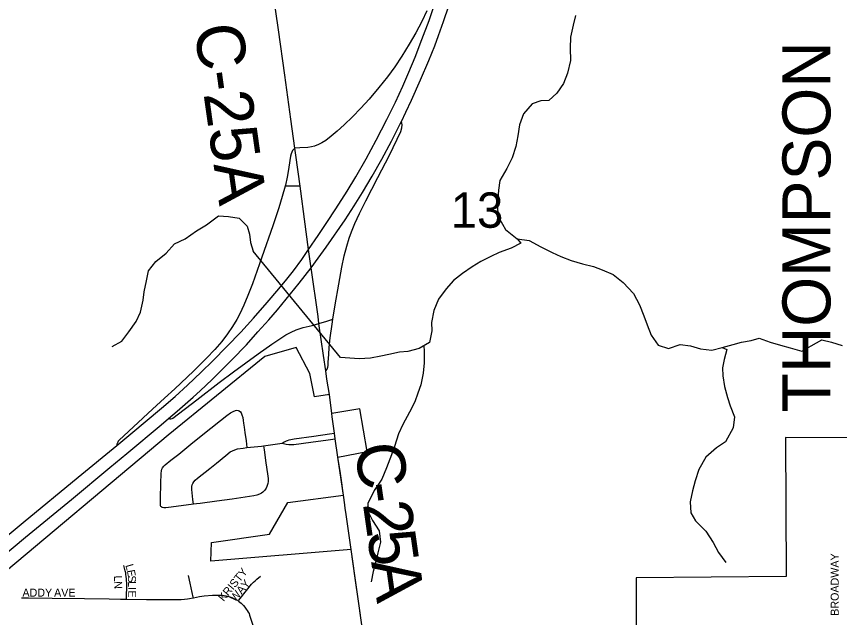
# Model space of a CAD drawing. Extents: x 0 to 1391, y -24 to 440.
# Drawn here: x 523.79 to 543.27, y 315.22 to 329.45 of the extents above; entities that cross this region are included whole.
import ezdxf

# ---------------------------------------------------------------- set-up
doc = ezdxf.new("R2010")
doc.units = 0
for name, color, linetype in [('GM_X_City_Street', 7, 'Continuous'), ('GM_X_City_Street_Text', 7, 'Continuous'), ('GM_X_Corporation', 7, 'Continuous'), ('GM_X_County_Road', 7, 'Continuous'), ('GM_X_County_Road_Text', 7, 'Continuous'), ('GM_X_Interchange_Ramps', 7, 'Continuous'), ('GM_X_Interstate_Route', 7, 'Continuous'), ('GM_X_Minor_River', 7, 'Continuous'), ('GM_X_Section_Text', 7, 'Continuous'), ('GM_X_Township_Road_Text', 7, 'Continuous')]:
    doc.layers.add(name, color=color, linetype=linetype)

msp = doc.modelspace()

# ---------------------------------------------------------------- linework, layer by layer
at = {"layer": 'GM_X_City_Street'}
for points in [[(527.982, 317.902), (527.453, 317.831), (527.331, 317.817), (527.284, 317.818), (527.251, 317.824), (527.239, 317.83), (527.223, 317.838), (527.209, 317.851), (527.206, 317.866), (527.205, 317.887), (527.203, 318.049), (527.211, 318.396), (527.216, 318.632), (527.223, 318.691), (527.236, 318.735), (527.252, 318.765), (527.28, 318.802), (527.315, 318.834), (527.45, 318.943), (527.633, 319.092), (527.923, 319.326), (528.166, 319.52), (528.621, 319.887), (528.769, 320), (528.858, 320.065), (528.921, 320.1), (528.976, 320.122), (529.009, 320.128), (529.039, 320.126), (529.068, 320.114), (529.092, 320.093), (529.11, 320.066), (529.129, 320.023), (529.149, 319.953), (529.161, 319.888), (529.17, 319.82), (529.182, 319.731), (529.198, 319.598), (529.226, 319.401), (529.249, 319.243)], [(531.319, 319.582), (531.294, 319.751), (531.265, 319.972), (531.256, 320.053)], [(530.084, 319.348), (530.128, 319.377), (530.152, 319.391), (530.183, 319.407), (530.207, 319.416), (530.246, 319.425), (530.367, 319.45), (530.833, 319.517), (531.204, 319.567), (531.319, 319.582)], [(531.337, 319.455), (531.319, 319.582)], [(530.084, 319.348), (530.141, 319.334), (530.178, 319.324), (530.243, 319.317), (530.298, 319.317), (530.357, 319.319), (530.76, 319.372), (531.169, 319.43), (531.337, 319.455)], [(531.399, 319.019), (531.337, 319.455)], [(527.982, 317.902), (527.971, 318.015), (527.947, 318.249), (527.945, 318.322), (527.952, 318.366), (527.965, 318.398), (527.989, 318.437), (528.021, 318.472), (528.076, 318.519), (528.367, 318.752), (528.526, 318.873), (528.747, 319.055), (528.853, 319.14), (528.904, 319.171), (528.958, 319.194), (529.028, 319.212), (529.162, 319.233), (529.249, 319.243)], [(529.643, 319.287), (529.657, 319.189), (529.699, 318.881), (529.736, 318.622), (529.748, 318.512), (529.749, 318.44), (529.742, 318.394), (529.722, 318.325), (529.702, 318.283), (529.668, 318.234), (529.628, 318.192), (529.59, 318.163), (529.549, 318.141), (529.482, 318.116), (529.411, 318.1), (529.203, 318.07), (528.895, 318.025), (528.538, 317.975), (528.143, 317.922), (528.057, 317.912), (527.982, 317.902)], [(529.249, 319.243), (529.595, 319.28), (529.643, 319.287)], [(529.643, 319.287), (530.084, 319.348)], [(526.397, 315.658), (526.398, 315.689), (526.403, 315.994), (526.398, 316.141), (526.392, 316.193), (526.386, 316.242), (526.38, 316.277), (526.369, 316.327), (526.352, 316.387), (526.332, 316.454)], [(527.982, 315.689), (527.979, 315.704), (527.902, 316.032), (527.865, 316.219)], [(529.045, 315.613), (529.06, 315.631), (529.272, 315.9), (529.355, 316.008), (529.402, 316.06), (529.441, 316.094), (529.48, 316.127), (529.57, 316.197)], [(523.917, 315.687), (524.078, 315.689), (524.637, 315.679), (525.408, 315.672), (525.992, 315.662), (526.259, 315.659), (526.397, 315.658)], [(526.397, 315.658), (526.875, 315.651), (527.21, 315.647), (527.695, 315.648), (527.769, 315.653), (527.843, 315.662), (527.892, 315.67), (527.977, 315.687), (527.982, 315.689)], [(527.982, 315.689), (528.123, 315.716), (528.234, 315.734), (528.432, 315.749), (528.569, 315.753), (528.669, 315.747), (528.756, 315.734), (528.795, 315.724), (528.841, 315.713), (528.888, 315.697), (528.923, 315.682), (528.99, 315.649), (529.045, 315.613)], [(529.045, 315.613), (529.052, 315.609), (529.108, 315.56), (529.165, 315.505), (529.199, 315.464), (529.232, 315.42), (529.255, 315.388), (529.279, 315.35), (529.299, 315.313), (529.312, 315.277), (529.327, 315.232), (529.362, 315.114), (529.38, 315.062), (529.398, 315.022), (529.424, 314.959), (529.448, 314.908), (529.596, 314.613), (529.611, 314.582)]]:
    msp.add_lwpolyline(points, dxfattribs=at)
at = {"layer": 'GM_X_Corporation'}
msp.add_lwpolyline([(543.512, 319.472), (541.992, 319.486), (542.007, 316.193), (538.456, 316.162), (538.458, 314.922), (535.727, 314.933), (531.986, 314.935), (531.717, 316.828), (528.397, 316.553), (528.413, 317.001), (529.778, 317.193), (530.212, 317.944), (531.533, 318.118), (531.399, 319.019), (532.093, 319.148), (531.917, 320.165), (531.256, 320.053), (531.2, 320.498), (530.847, 320.443), (530.739, 321.001), (530.415, 321.61), (529.673, 321.397), (527.382, 319.542), (523.111, 315.958)], dxfattribs=at)
at = {"layer": 'GM_X_County_Road'}
for points in [[(530.379, 326.332), (530.284, 327.016), (530.143, 328.063), (529.993, 329.134), (529.868, 330.007), (529.731, 330.967), (529.677, 331.36), (529.406, 333.242), (529.298, 333.98), (529.183, 334.767), (529.1, 335.347)], [(530.505, 325.429), (530.402, 326.167), (530.379, 326.332)], [(530.753, 323.606), (530.708, 323.933), (530.61, 324.653), (530.521, 325.318), (530.505, 325.429)], [(530.952, 322.181), (530.931, 322.351), (530.768, 323.497), (530.753, 323.606)], [(531.113, 321.063), (531.061, 321.428), (530.952, 322.181)], [(531.2, 320.498), (531.142, 320.862), (531.113, 321.063)], [(531.256, 320.053), (531.215, 320.37), (531.2, 320.498)], [(531.533, 318.118), (531.52, 318.222), (531.5, 318.358), (531.46, 318.629), (531.399, 319.019)], [(531.717, 316.828), (531.686, 317.054), (531.591, 317.718), (531.576, 317.803), (531.565, 317.889), (531.533, 318.118)], [(531.986, 314.935), (531.89, 315.606), (531.819, 316.096), (531.756, 316.551), (531.717, 316.828)]]:
    msp.add_lwpolyline(points, dxfattribs=at)
at = {"layer": 'GM_X_Interchange_Ramps'}
for points in [[(533.508, 329.584), (533.383, 329.327), (533.242, 329.064), (533.087, 328.795), (532.911, 328.509), (532.745, 328.261), (532.571, 328.018), (532.371, 327.765), (532.138, 327.49), (531.946, 327.278), (531.747, 327.073), (531.551, 326.883), (531.385, 326.733), (531.242, 326.613), (531.112, 326.516), (531.017, 326.458), (530.939, 326.418), (530.846, 326.383), (530.774, 326.365), (530.688, 326.351), (530.502, 326.34), (530.379, 326.332)], [(531.113, 321.063), (531.144, 321.101), (531.154, 321.122), (531.16, 321.145), (531.168, 321.191), (531.173, 321.264), (531.187, 321.45), (531.196, 321.611), (531.22, 321.846), (531.265, 322.166), (531.284, 322.281), (531.338, 322.62), (531.423, 323.11), (531.495, 323.514), (531.552, 323.781), (531.612, 324.009), (531.67, 324.199), (531.723, 324.352), (531.802, 324.548), (531.911, 324.785), (532.062, 325.085), (532.349, 325.636), (532.621, 326.168), (532.892, 326.73), (532.915, 326.811), (532.919, 326.887), (532.903, 326.962)], [(530.379, 326.332), (530.329, 326.276), (530.307, 326.239), (530.291, 326.201), (530.279, 326.143), (530.26, 326.04), (530.231, 325.831), (530.2, 325.647), (530.157, 325.453), (530.151, 325.432), (530.084, 325.19), (530, 324.917), (529.858, 324.493), (529.603, 323.753), (529.379, 323.121), (529.273, 322.842), (529.176, 322.614), (529.08, 322.412), (529.011, 322.28), (528.91, 322.109), (528.791, 321.934), (528.654, 321.757), (528.492, 321.57), (528.294, 321.363), (527.986, 321.057), (527.545, 320.638), (527.298, 320.411), (527.011, 320.155), (526.228, 319.422), (526.203, 319.394), (526.19, 319.372), (526.179, 319.344), (526.171, 319.323), (526.168, 319.297)], [(530.505, 325.429), (530.437, 325.43), (530.29, 325.432), (530.175, 325.432), (530.151, 325.432)], [(527.393, 319.932), (527.393, 319.932), (527.423, 319.925), (527.451, 319.926), (527.475, 319.931), (527.496, 319.943), (528.061, 320.376), (528.591, 320.787), (528.93, 321.039), (529.514, 321.462), (529.838, 321.694), (530.023, 321.82), (530.17, 321.912), (530.291, 321.977), (530.416, 322.032), (530.486, 322.057), (530.582, 322.084), (530.789, 322.138), (530.952, 322.181)], [(530.952, 322.181), (531.137, 322.239), (531.284, 322.281)]]:
    msp.add_lwpolyline(points, dxfattribs=at)
at = {"layer": 'GM_X_Interstate_Route'}
for points in [[(523.289, 316.926), (523.951, 317.471), (525.255, 318.546), (526.168, 319.297), (526.503, 319.572), (527.226, 320.179), (527.546, 320.456), (527.841, 320.723), (528.168, 321.029), (528.443, 321.298), (528.775, 321.634), (529.1, 321.977), (529.402, 322.307), (529.73, 322.681), (530.003, 323.004), (530.192, 323.235), (530.348, 323.429), (530.548, 323.699), (530.708, 323.933), (530.931, 324.264), (531.141, 324.572), (531.353, 324.894), (531.619, 325.315), (531.824, 325.656), (532.066, 326.076), (532.307, 326.525), (532.557, 327.012), (532.76, 327.425), (532.934, 327.797), (533.079, 328.128), (533.227, 328.484), (533.389, 328.901), (533.558, 329.356), (533.696, 329.755)], [(523.368, 316.595), (524.009, 317.127), (525.095, 318.018), (526.004, 318.771), (526.405, 319.105), (527.216, 319.782), (527.393, 319.932), (527.594, 320.104), (527.977, 320.44), (528.143, 320.59), (528.422, 320.855), (528.662, 321.089), (528.89, 321.318), (529.235, 321.675), (529.507, 321.981), (529.764, 322.269), (529.968, 322.502), (530.18, 322.757), (530.487, 323.135), (530.768, 323.497), (530.936, 323.725), (531.121, 323.99), (531.569, 324.636), (531.786, 324.968), (531.984, 325.284), (532.212, 325.668), (532.437, 326.068), (532.665, 326.496), (532.875, 326.905), (532.903, 326.962), (533.011, 327.183), (533.142, 327.465), (533.358, 327.953), (533.552, 328.411), (533.69, 328.756), (533.783, 329), (533.899, 329.327), (534.026, 329.704)]]:
    msp.add_lwpolyline(points, dxfattribs=at)
at = {"layer": 'GM_X_Minor_River'}
msp.add_line((531.464, 321.38), (529.394, 323.897), dxfattribs=at)
for points in [[(537.023, 329.469), (536.966, 329.243), (536.902, 328.963), (536.899, 328.698), (536.903, 328.41), (536.831, 328.108), (536.736, 327.866), (536.581, 327.634), (536.389, 327.463), (536.199, 327.451), (536, 327.378), (535.792, 327.146), (535.698, 326.882), (535.656, 326.625), (535.607, 326.368), (535.521, 326.104), (535.396, 325.848), (535.233, 325.57), (535.199, 325.336), (535.182, 325.139), (535.178, 324.873), (535.221, 324.66), (535.363, 324.408), (535.641, 324.183)], [(526.058, 321.637), (526.287, 321.762), (526.457, 321.987), (526.628, 322.227), (526.729, 322.453), (526.794, 322.733), (526.819, 322.929), (526.868, 323.194), (526.916, 323.428), (527.094, 323.653), (527.34, 323.846), (527.532, 324.071), (527.785, 324.188), (528.053, 324.373), (528.291, 324.521), (528.575, 324.729), (528.811, 324.718), (529.061, 324.676), (529.256, 324.483), (529.307, 324.293), (529.335, 324.103), (529.394, 323.897)], [(535.641, 324.183), (535.732, 324.083), (535.502, 323.966), (535.212, 323.864), (535.02, 323.769), (534.783, 323.651), (534.576, 323.526), (534.346, 323.362), (534.139, 323.199), (533.961, 323.004), (533.783, 322.757), (533.674, 322.493), (533.617, 322.206), (533.622, 322.009), (533.566, 321.729), (533.32, 321.589), (533.053, 321.517), (532.856, 321.505), (532.604, 321.449), (532.413, 321.406), (532.169, 321.365), (531.903, 321.346), (531.464, 321.38)], [(535.641, 324.183), (535.922, 324.148), (536.202, 324), (536.467, 323.859), (536.678, 323.765), (536.921, 323.677), (537.186, 323.597), (537.451, 323.532), (537.656, 323.453), (537.913, 323.343), (538.146, 323.149), (538.394, 322.888), (538.535, 322.62), (538.639, 322.36), (538.72, 322.154), (538.816, 321.902), (538.98, 321.672), (539.223, 321.592), (539.497, 321.687), (539.74, 321.652), (539.983, 321.58), (540.249, 321.553), (540.493, 321.61), (540.752, 321.681), (540.951, 321.739), (541.179, 321.781), (541.37, 321.838), (541.628, 321.736), (541.87, 321.671), (542.105, 321.607), (542.378, 321.526), (542.6, 321.652), (542.853, 321.799), (543.081, 321.742), (543.331, 321.663)], [(533.431, 321.652), (533.441, 321.526), (533.438, 321.253), (533.42, 321.003), (533.363, 320.731), (533.292, 320.535), (533.222, 320.331), (533.097, 320.083), (532.934, 319.79), (532.832, 319.571), (532.737, 319.269), (532.666, 319.073), (532.548, 318.764), (532.439, 318.5), (532.261, 318.23), (532.112, 317.922), (532.118, 317.724), (532.222, 317.518), (532.378, 317.272), (532.406, 317.006), (532.349, 316.749), (532.293, 316.523), (532.237, 316.311), (532.189, 316.069)], [(540.493, 321.61), (540.599, 321.563), (540.543, 321.328), (540.502, 321.132), (540.508, 320.942), (540.55, 320.691), (540.616, 320.432), (540.682, 320.234), (540.785, 319.974), (540.751, 319.709), (540.572, 319.378), (540.358, 319.238), (540.104, 319.014), (539.941, 318.729), (539.854, 318.457), (539.79, 318.223), (539.734, 317.958), (539.754, 317.7), (539.858, 317.508), (540.106, 317.269), (540.278, 317.001), (540.404, 316.764), (540.576, 316.526)]]:
    msp.add_lwpolyline(points, dxfattribs=at)

# ---------------------------------------------------------------- texts
at = {"layer": 'GM_X_City_Street_Text'}
for s, height, rotation, p in [('BROADWAY', 0.1894, 90, (543.25, 315.263)), ('L', 0.189, 285.9717, (526.369, 316.458)), ('E', 0.189, 281.0527, (526.405, 316.334)), ('KRISTY', 0.1894, 50.6304, (528.697, 315.588)), ('L', 0.189, 272.7874, (526.099, 316.211)), ('S', 0.189, 273.0343, (526.43, 316.21)), ('WAY', 0.1894, 49.9673, (528.969, 315.576)), ('ADDY', 0.1894, 0, (523.936, 315.716)), ('AVE', 0.1894, 0, (524.685, 315.716)), ('N', 0.189, 273.3339, (526.105, 316.076)), ('L', 0.189, 270.4098, (526.437, 316.079)), ('I', 0.189, 270, (526.438, 315.946)), ('E', 0.189, 269.9956, (526.438, 315.863))]:
    msp.add_text(s, height=height, rotation=rotation, dxfattribs=at).set_placement(p)
at = {"layer": 'GM_X_County_Road_Text'}
for s, height, rotation, p in [('C-25A', 1.1364, 278.0266, (527.996, 329.21)), ('C', 1.136, 278.2675, (531.789, 319.287)), ('-', 1.136, 278.2265, (531.923, 318.37)), ('2', 1.136, 278.1736, (531.989, 317.913)), ('5', 1.136, 278.1316, (532.087, 317.225)), ('A', 1.136, 278.1288, (532.186, 316.538))]:
    msp.add_text(s, height=height, rotation=rotation, dxfattribs=at).set_placement(p)
at = {"layer": 'GM_X_Section_Text'}
msp.add_text('13', height=0.8371, rotation=0, dxfattribs=at).set_placement((534.069, 324.448))
at = {"layer": 'GM_X_Township_Road_Text'}
msp.add_text('THOMPSON', height=1.1364, rotation=90, dxfattribs=at).set_placement((543.055, 320.08))

doc.saveas('drawing.dxf')
